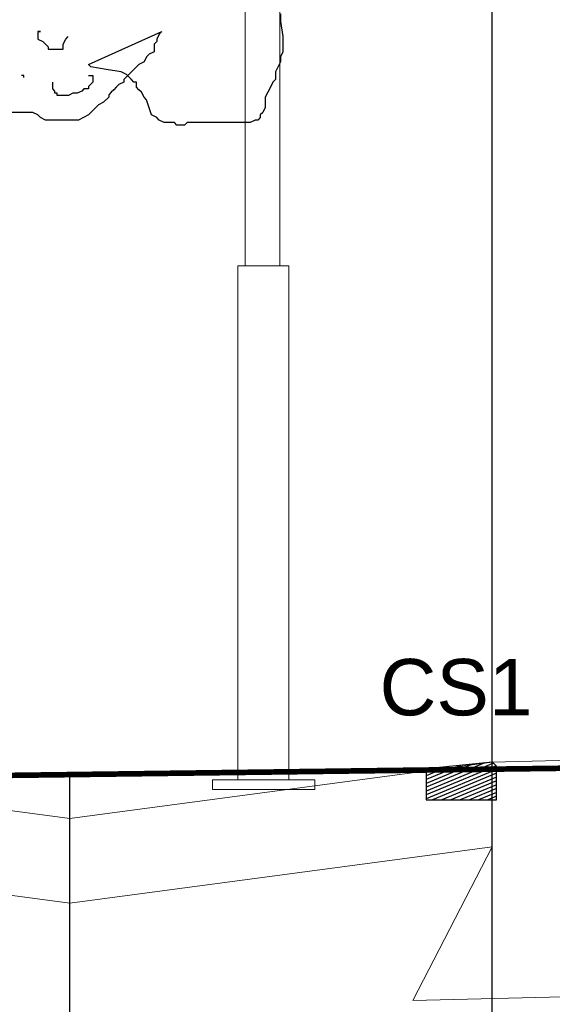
# Model space of a CAD drawing. Extents: x 1616800 to 1632437, y 2248456 to 2251974.
# Tile 331 of 399: x 1619126.16 to 1619128.06, y 2251206.04 to 2251209.54. Entities that reach past the tile are written whole.
import ezdxf
from ezdxf.enums import TextEntityAlignment as Align

# ---------------------------------------------------------------- set-up
doc = ezdxf.new("R2010")
doc.units = 0
doc.header["$LTSCALE"] = 2
doc.header["$PDMODE"] = 3
doc.header["$PDSIZE"] = 0.2
doc.layers.get('0').update_dxf_attribs({"linetype": 'CONTINUOUS'})
doc.layers.get('Defpoints').update_dxf_attribs({"linetype": 'CONTINUOUS'})
doc.layers.add('0000-PAP-PROFIL EN TRAVERS DE PRINCIPE', color=7, linetype='CONTINUOUS')
doc.layers.add('00profil', color=7, linetype='CONTINUOUS')
doc.styles.add('Arial', font='ARIALN.TTF')
doc.styles.add('ARIAL-GRAS', font='arial.ttf')
doc.styles.get("Standard").update_dxf_attribs({"font": 'arial.ttf'})
doc.dimstyles.get("Standard").update_dxf_attribs({"dimtxt": 0.18, "dimasz": 0.18, "dimexe": 0.18, "dimexo": 0.0625, "dimgap": 0.09, "dimtad": 0, "dimtih": 1, "dimtoh": 1, "dimdec": 4, "dimzin": 0, "dimdsep": 46, "dimtxsty": 'Standard', "dimcen": 0.09, "dimadec": 0, "dimazin": 0, "dimtfac": 1, "dimtdec": 4, "dimtofl": 0, "dimtmove": 0, "dimatfit": 3, "dimfxl": 1, "dimtolj": 1, "dimtzin": 0, "dimarcsym": 0})

# ---------------------------------------------------------------- blocks, each defined once
blk = doc.blocks.new('*X178')
at = {"color": 0}
for p, q in [((21.1, 140.1), (260, 41.1)), ((52.1, 140.8), (260, 54.7)), ((10, 117.6), (260, 14.1)), ((10.9, 130.8), (260, 27.6)), ((95.1, 136.5), (260, 68.2)), ((138.2, 132.2), (260, 81.7)), ((181.2, 127.9), (260, 95.3)), ((224.3, 123.6), (260, 108.8)), ((10, 104.1), (237.2, 10)), ((10, 90.6), (204.5, 10)), ((10, 77), (171.8, 10)), ((10, 63.5), (139.2, 10)), ((10, 50), (106.5, 10)), ((10, 36.4), (73.9, 10)), ((10, 22.9), (41.2, 10))]:
    blk.add_line(p, q, dxfattribs=at)
blk = doc.blocks.new('Cs2')
at = {"color": 5}
blk.add_lwpolyline([(235.1, 133.5), (0, 110), (0, 0), (250, 0), (250, 120)], close=True, dxfattribs=at)
at = {"color": 5, "xscale": -1}
blk.add_blockref('*X178', (260, -10), dxfattribs=at)
blk = doc.blocks.new('*D183')
at = {"layer": '0000-PAP-PROFIL EN TRAVERS DE PRINCIPE', "color": 0, "lineweight": -2, "ltscale": 0.6, "transparency": 16777216}
for p, q in [((1619127.8428, 2251206.9028), (1619127.8428, 2251211.3553)), ((1619134.8428, 2251207.0778), (1619134.8428, 2251211.3553))]:
    blk.add_line(p, q, dxfattribs=at)
at = {"layer": '0000-PAP-PROFIL EN TRAVERS DE PRINCIPE', "color": 0, "linetype": 'Continuous', "lineweight": -2, "ltscale": 0.6, "transparency": 16777216}
for p, q in [((1619128.2428, 2251211.3553), (1619131.0035, 2251211.3553)), ((1619134.4428, 2251211.3553), (1619131.6822, 2251211.3553))]:
    blk.add_line(p, q, dxfattribs=at)
at = {"layer": '0000-PAP-PROFIL EN TRAVERS DE PRINCIPE', "color": 0, "ltscale": 0.6, "transparency": 16777216}
for points in [[(1619128.2428, 2251211.422), (1619128.2428, 2251211.2886), (1619127.8428, 2251211.3553)], [(1619134.4428, 2251211.422), (1619134.4428, 2251211.2886), (1619134.8428, 2251211.3553)]]:
    blk.add_solid(points, dxfattribs=at)
at = {"layer": 'Defpoints', "color": 0, "ltscale": 0.6, "transparency": 16777216}
for p in [(1619134.8428, 2251211.3553), (1619134.8428, 2251207.0778), (1619127.8428, 2251206.9028)]:
    blk.add_point(p, dxfattribs=at)
at = {"layer": '0000-PAP-PROFIL EN TRAVERS DE PRINCIPE', "color": 0, "ltscale": 0.6, "transparency": 16777216, "insert": (1619131.3428, 2251211.3553), "char_height": 0.32, "attachment_point": 5, "style": 'Arial'}
blk.add_mtext('\\A1;7.00', dxfattribs=at)
blk = doc.blocks.new('*D184')
at = {"layer": '0000-PAP-PROFIL EN TRAVERS DE PRINCIPE', "color": 0, "lineweight": -2, "ltscale": 0.6, "transparency": 16777216}
for p, q in [((1619127.8428, 2251208.8873), (1619127.8428, 2251212.7311)), ((1619134.8428, 2251211.4899), (1619134.8428, 2251212.7311))]:
    blk.add_line(p, q, dxfattribs=at)
at = {"layer": '0000-PAP-PROFIL EN TRAVERS DE PRINCIPE', "color": 0, "linetype": 'Continuous', "lineweight": -2, "ltscale": 0.6, "transparency": 16777216}
for p, q in [((1619128.2428, 2251212.7311), (1619130.5342, 2251212.7311)), ((1619134.4428, 2251212.7311), (1619132.1515, 2251212.7311))]:
    blk.add_line(p, q, dxfattribs=at)
at = {"layer": '0000-PAP-PROFIL EN TRAVERS DE PRINCIPE', "color": 0, "ltscale": 0.6, "transparency": 16777216}
for points in [[(1619128.2428, 2251212.7977), (1619128.2428, 2251212.6644), (1619127.8428, 2251212.7311)], [(1619134.4428, 2251212.7977), (1619134.4428, 2251212.6644), (1619134.8428, 2251212.7311)]]:
    blk.add_solid(points, dxfattribs=at)
at = {"layer": 'Defpoints', "color": 0, "ltscale": 0.6, "transparency": 16777216}
for p in [(1619134.8428, 2251212.7311), (1619134.8428, 2251211.4899), (1619127.8428, 2251208.8873)]:
    blk.add_point(p, dxfattribs=at)
at = {"layer": '0000-PAP-PROFIL EN TRAVERS DE PRINCIPE', "color": 0, "ltscale": 0.6, "transparency": 16777216, "insert": (1619131.3428, 2251212.7311), "char_height": 0.32, "attachment_point": 5, "style": 'Arial'}
blk.add_mtext('\\A1;Chaussée', dxfattribs=at)
blk = doc.blocks.new('BEAUTIFUL TREE')
at = {"layer": '00profil', "color": 8}
for points in [[(2.3986, 3.4508), (2.3986, 3.4169), (2.4099, 3.349), (2.4099, 3.2811), (2.3986, 3.2585), (2.3986, 3.2359), (2.376, 3.1907), (2.376, 3.1567), (2.3647, 3.1454), (2.3534, 3.1228), (2.3421, 3.1002), (2.3307, 3.0776), (2.3307, 3.0323), (2.3194, 3.0097), (2.3081, 2.9984), (2.3081, 2.9871), (2.2968, 2.9758), (2.2855, 2.9758), (2.2628, 2.9644), (1.98, 2.9644), (1.9687, 2.9531), (1.9347, 2.9531), (1.9234, 2.9644), (1.8781, 2.9644), (1.8555, 2.9758), (1.8442, 2.9871), (1.8216, 2.9984), (1.7989, 3.0662), (1.7876, 3.0776), (1.7763, 3.1002), (1.765, 3.1115), (1.7537, 3.1228), (1.7537, 3.1454), (1.7423, 3.1454), (1.731, 3.1567), (1.7084, 3.1793), (1.6858, 3.1907), (1.6179, 3.202), (1.55, 3.2133), (1.5387, 3.2246), (1.8668, 3.3716), (1.8555, 3.3603), (1.8442, 3.3377), (1.8442, 3.3264), (1.8329, 3.3151), (1.8329, 3.2811), (1.8102, 3.2698), (1.7989, 3.2585), (1.7876, 3.2359), (1.765, 3.2246), (1.7423, 3.202), (1.731, 3.1907), (1.7197, 3.1793), (1.6971, 3.1567), (1.6971, 3.1454), (1.6745, 3.1341), (1.6631, 3.1228), (1.6518, 3.1115), (1.6405, 3.1002), (1.6292, 3.0889), (1.6292, 3.0776), (1.6066, 3.0549), (1.5839, 3.0436), (1.5387, 2.9984), (1.516, 2.9871), (1.4934, 2.9758), (1.3463, 2.9758), (1.3237, 2.9871), (1.3124, 2.9984), (1.2897, 3.0097), (1.1879, 3.0097)], [(1.3124, 3.3716), (1.3237, 3.3716), (1.3124, 3.3716), (1.3124, 3.3377), (1.335, 3.3264), (1.3463, 3.3151), (1.3576, 3.3038), (1.3576, 3.2925), (1.4255, 3.2925), (1.4255, 3.3151), (1.4368, 3.3377), (1.4482, 3.349)], [(1.2489, 3.1653), (1.2489, 3.1753), (1.2389, 3.1753)], [(1.5383, 3.1753), (1.5582, 3.1753), (1.5582, 3.1453), (1.5483, 3.1354), (1.5383, 3.1254), (1.5383, 3.1154), (1.5183, 3.1154), (1.5084, 3.1054), (1.4884, 3.0955), (1.4684, 3.0955), (1.4485, 3.0855), (1.3986, 3.0855), (1.3986, 3.0955), (1.3886, 3.0955), (1.3886, 3.1054), (1.3786, 3.1154), (1.3786, 3.1453)]]:
    blk.add_lwpolyline(points, dxfattribs=at)
blk = doc.blocks.new('candelapre')
at = {"color": 7, "linetype": 'Continuous', "lineweight": 0, "flags": 128}
for points in [[(-0.0011, 1.8157), (-0.0011, 8.032), (-0.1241, 8.032), (-0.1241, 1.8157)], [(0.0249, -0.006), (0.0249, 1.8157), (-0.1565, 1.8157), (-0.1565, -0.006)], [(0.1147, -0.006), (0.1147, -0.041), (-0.248, -0.041), (-0.248, -0.006), (0.1147, -0.006)]]:
    blk.add_lwpolyline(points, dxfattribs=at)
blk = doc.blocks.new('*D189')
at = {"layer": '0000-PAP-PROFIL EN TRAVERS DE PRINCIPE', "color": 0, "lineweight": -2, "ltscale": 0.6, "transparency": 16777216}
for p, q in [((1619124.8428, 2251206.9028), (1619124.8428, 2251212.7311)), ((1619127.8428, 2251211.4899), (1619127.8428, 2251212.7311))]:
    blk.add_line(p, q, dxfattribs=at)
at = {"layer": '0000-PAP-PROFIL EN TRAVERS DE PRINCIPE', "color": 0, "linetype": 'Continuous', "lineweight": -2, "ltscale": 0.6, "transparency": 16777216}
for p, q in [((1619124.8428, 2251212.7311), (1619125.1632, 2251212.7311)), ((1619127.8428, 2251212.7311), (1619127.5224, 2251212.7311))]:
    blk.add_line(p, q, dxfattribs=at)
at = {"layer": 'Defpoints', "color": 0, "ltscale": 0.6, "transparency": 16777216}
for p in [(1619127.8428, 2251212.7311), (1619127.8428, 2251211.4899), (1619124.8428, 2251206.9028)]:
    blk.add_point(p, dxfattribs=at)
at = {"layer": '0000-PAP-PROFIL EN TRAVERS DE PRINCIPE', "color": 0, "ltscale": 0.6, "transparency": 16777216, "insert": (1619126.3428, 2251212.7311), "char_height": 0.32, "attachment_point": 5, "style": 'Arial'}
blk.add_mtext('\\A1;EV Profil Noue', dxfattribs=at)
blk = doc.blocks.new('_None')
blk = doc.blocks.new('*D191')
at = {"layer": '0000-PAP-PROFIL EN TRAVERS DE PRINCIPE', "color": 0, "lineweight": -2, "transparency": 16777216}
for p, q in [((1619127.8428, 2251211.3553), (1619127.8428, 2251211.3227)), ((1619124.8428, 2251206.9028), (1619124.8428, 2251211.3227))]:
    blk.add_line(p, q, dxfattribs=at)
at = {"layer": '0000-PAP-PROFIL EN TRAVERS DE PRINCIPE', "color": 0, "linetype": 'Continuous', "lineweight": -2, "transparency": 16777216}
for p, q in [((1619125.2428, 2251211.3227), (1619126.0024, 2251211.3227)), ((1619127.4428, 2251211.3227), (1619126.6832, 2251211.3227))]:
    blk.add_line(p, q, dxfattribs=at)
at = {"layer": '0000-PAP-PROFIL EN TRAVERS DE PRINCIPE', "color": 0, "transparency": 16777216}
for points in [[(1619125.2428, 2251211.3893), (1619125.2428, 2251211.256), (1619124.8428, 2251211.3227)], [(1619127.4428, 2251211.3893), (1619127.4428, 2251211.256), (1619127.8428, 2251211.3227)]]:
    blk.add_solid(points, dxfattribs=at)
at = {"layer": 'Defpoints', "color": 0, "transparency": 16777216}
for p in [(1619127.8428, 2251211.3553), (1619127.8428, 2251211.3227), (1619124.8428, 2251206.9028)]:
    blk.add_point(p, dxfattribs=at)
at = {"layer": '0000-PAP-PROFIL EN TRAVERS DE PRINCIPE', "color": 0, "transparency": 16777216, "insert": (1619126.3428, 2251211.3227), "char_height": 0.32, "attachment_point": 5, "style": 'Arial'}
blk.add_mtext('\\A1;3.00', dxfattribs=at)

msp = doc.modelspace()

# ---------------------------------------------------------------- linework, layer by layer
at = {"layer": '0000-PAP-PROFIL EN TRAVERS DE PRINCIPE'}
msp.add_line((1619127.8428, 2251206.9028), (1619127.8428, 2251211.3553), dxfattribs=at)
at = {"layer": '0000-PAP-PROFIL EN TRAVERS DE PRINCIPE', "linetype": 'Continuous'}
for p, q in [((1619127.8428, 2251202.9606), (1619127.8428, 2251206.9028)), ((1619126.3428, 2251202.9606), (1619126.3428, 2251206.8589)), ((1619126.3428, 2251202.9606), (1619126.3428, 2251206.7028))]:
    msp.add_line(p, q, dxfattribs=at)
at = {"layer": '0000-PAP-PROFIL EN TRAVERS DE PRINCIPE', "color": 7, "linetype": 'Continuous', "lineweight": 0, "flags": 128}
for points in [[(1619122.0799, 2251206.7775), (1619122.3428, 2251206.9528), (1619122.3428, 2251206.3028), (1619124.8428, 2251206.2528), (1619124.8428, 2251206.6028), (1619126.3428, 2251206.4028), (1619127.8428, 2251206.6028), (1619127.5604, 2251206.0577), (1619131.3428, 2251206.1503), (1619135.2439, 2251206.2476), (1619134.9928, 2251206.9178), (1619138.8428, 2251206.9948), (1619138.8428, 2251207.2948)], [(1619122.3428, 2251206.9528), (1619124.8428, 2251206.9028), (1619126.3428, 2251206.7028), (1619127.8428, 2251206.9028), (1619131.3428, 2251206.9903), (1619134.8428, 2251207.0778), (1619134.8728, 2251207.2128), (1619134.9928, 2251207.2178), (1619138.8428, 2251207.2948)], [(1619122.3428, 2251206.9528), (1619122.3428, 2251206.3028), (1619124.8428, 2251206.2528), (1619124.8428, 2251206.6028), (1619126.3428, 2251206.4028), (1619127.8428, 2251206.6028), (1619127.5604, 2251206.0577), (1619131.3428, 2251206.1503), (1619135.2439, 2251206.2476), (1619134.9928, 2251206.9178), (1619138.8428, 2251206.9948), (1619138.8428, 2251207.2948)]]:
    msp.add_lwpolyline(points, dxfattribs=at)
at = {"layer": '0000-PAP-PROFIL EN TRAVERS DE PRINCIPE', "color": 95, "linetype": 'Continuous', "lineweight": 0, "const_width": 0.02, "flags": 128}
msp.add_lwpolyline([(1619116.3428, 2251206.7353), (1619121.8485, 2251206.7705), (1619123.5692, 2251206.8227), (1619125.7176, 2251206.8508), (1619131.3428, 2251206.9232), (1619131.3428, 2251206.9232), (1619139.9863, 2251207.0345), (1619141.7984, 2251207.0029), (1619148.8428, 2251207.1142)], dxfattribs=at)

# ---------------------------------------------------------------- block references
at = {"layer": '0000-PAP-PROFIL EN TRAVERS DE PRINCIPE', "xscale": -1}
msp.add_blockref('candelapre', (1619126.9644, 2251206.8467), dxfattribs=at)
at = {"layer": '0000-PAP-PROFIL EN TRAVERS DE PRINCIPE', "xscale": 0.7926578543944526, "yscale": 0.7926578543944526, "zscale": 0.7926578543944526}
msp.add_blockref('BEAUTIFUL TREE', (1619125.1894, 2251206.8212), dxfattribs=at)
at = {"layer": '0000-PAP-PROFIL EN TRAVERS DE PRINCIPE', "color": 5, "xscale": 0.001000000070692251, "yscale": 0.001000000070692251, "zscale": 0.001000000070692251}
msp.add_blockref('Cs2', (1619127.6078, 2251206.7693), dxfattribs=at)

# ---------------------------------------------------------------- texts
at = {"layer": '0000-PAP-PROFIL EN TRAVERS DE PRINCIPE', "color": 5, "style": 'ARIAL-GRAS'}
msp.add_text('CS1', height=0.2, dxfattribs=at).set_placement((1619127.7142, 2251207.0689), align=Align.CENTER)

# ---------------------------------------------------------------- dimensions: what is measured, and where the dimension line sits
at = {"layer": '0000-PAP-PROFIL EN TRAVERS DE PRINCIPE', "ltscale": 0.6}
for base, p1, p2, text, override, picture, middle in [((1619127.8428, 2251212.7311), (1619124.8428, 2251206.9028), (1619127.8428, 2251211.4899), 'EV Profil Noue', {"dimscale": 40, "dimtxt": 0.008, "dimasz": 0.01, "dimexe": 0, "dimexo": 0, "dimgap": 0, "dimtih": 0, "dimtoh": 0, "dimdec": 2, "dimtxsty": 'Arial', "dimblk1": 'None', "dimblk2": 'None', "dimsah": 1, "dimcen": 1.5, "dimtmove": 1, "dimfxl": 1.25, "dimfxlon": 1}, '*D189', (1619126.3428, 2251212.7311)), ((1619134.8428, 2251212.7311), (1619127.8428, 2251208.8873), (1619134.8428, 2251211.4899), 'Chaussée', {"dimscale": 40, "dimtxt": 0.008, "dimasz": 0.01, "dimexe": 0, "dimexo": 0, "dimgap": 0, "dimtih": 0, "dimtoh": 0, "dimdec": 2, "dimtxsty": 'Arial', "dimcen": 1.5, "dimtmove": 1, "dimfxl": 1.25, "dimfxlon": 1}, '*D184', (1619131.3428, 2251212.7311))]:
    dim = msp.add_linear_dim(base=base, p1=p1, p2=p2, text=text, dimstyle='Standard', override=override, dxfattribs=at)
    dim.commit()
    dim.dimension.update_dxf_attribs({"geometry": picture, "text_midpoint": middle})
dim = msp.add_linear_dim(base=(1619134.8428, 2251211.3553), p1=(1619127.8428, 2251206.9028), p2=(1619134.8428, 2251207.0778), dimstyle='Standard', override={"dimscale": 40, "dimtxt": 0.008, "dimasz": 0.01, "dimexe": 0, "dimexo": 0, "dimgap": 0, "dimtih": 0, "dimtoh": 0, "dimdec": 2, "dimtxsty": 'Arial', "dimcen": 1.5, "dimtmove": 1, "dimfxl": 1.25, "dimfxlon": 1}, dxfattribs=at)
dim.commit()
dim.dimension.update_dxf_attribs({"geometry": '*D183', "text_midpoint": (1619131.3428, 2251211.3553)})
at = {"layer": '0000-PAP-PROFIL EN TRAVERS DE PRINCIPE'}
dim = msp.add_linear_dim(base=(1619127.8428, 2251211.3227), p1=(1619124.8428, 2251206.9028), p2=(1619127.8428, 2251211.3553), dimstyle='Standard', override={"dimscale": 40, "dimtxt": 0.008, "dimasz": 0.01, "dimexe": 0, "dimexo": 0, "dimgap": 0, "dimtih": 0, "dimtoh": 0, "dimdec": 2, "dimtxsty": 'Arial', "dimcen": 1.5, "dimtmove": 1, "dimfxl": 1.25, "dimfxlon": 1}, dxfattribs=at)
dim.commit()
dim.dimension.update_dxf_attribs({"geometry": '*D191', "text_midpoint": (1619126.3428, 2251211.3227)})

doc.saveas('drawing.dxf')
